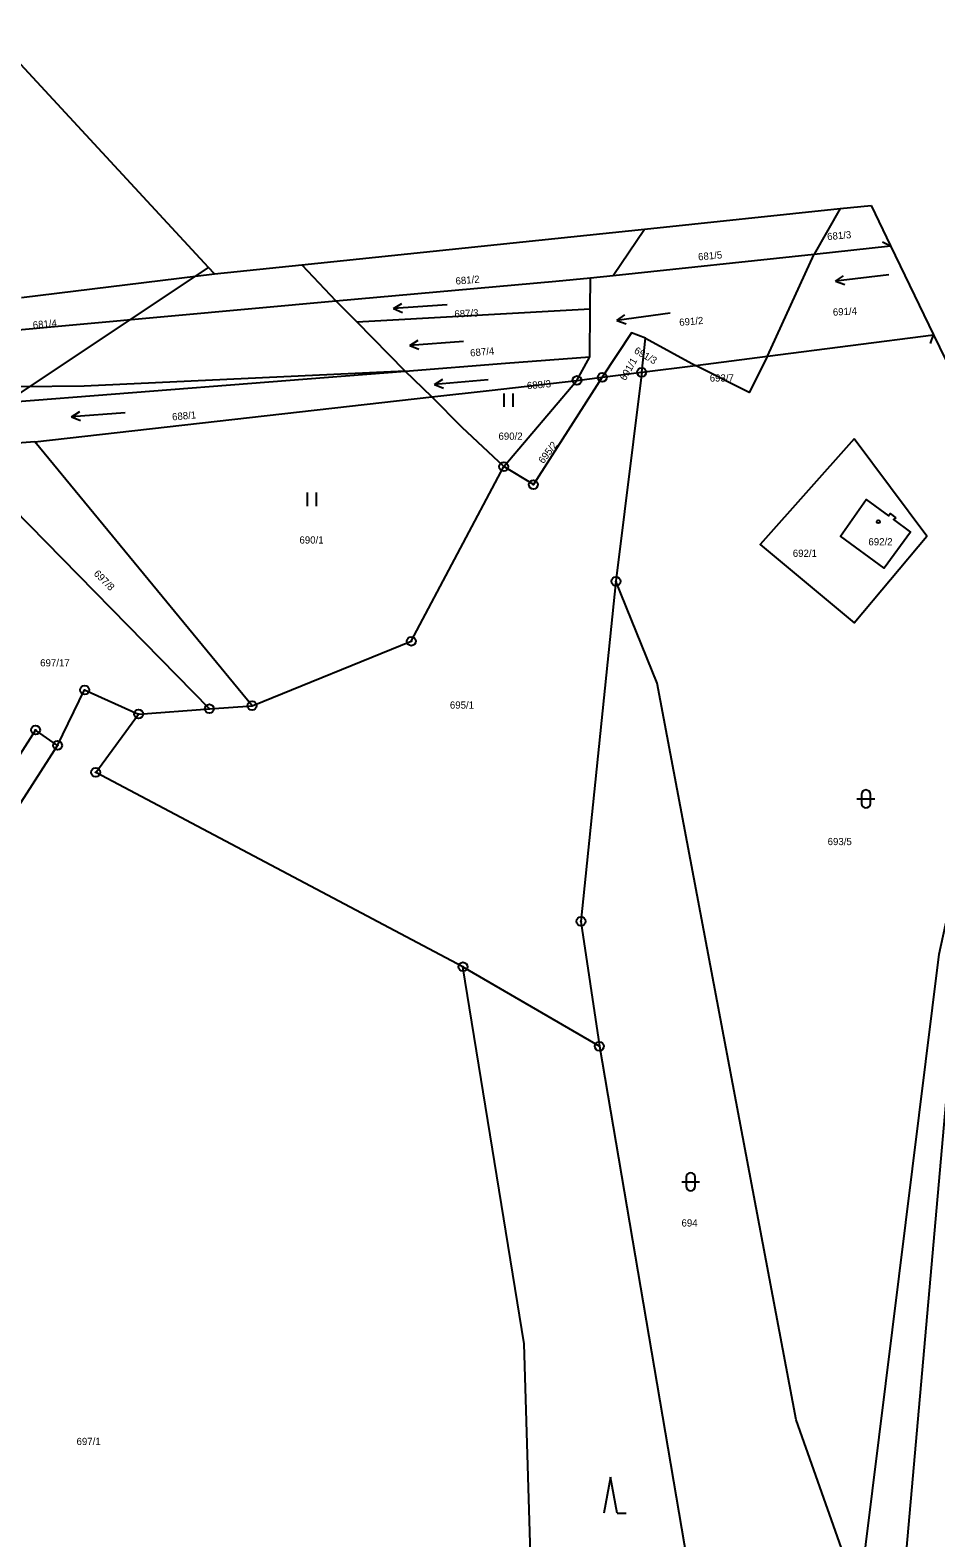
# Model space of a CAD drawing. Extents: x -587171 to -555306, y -1167727 to -1074732.
# Drawn here: x -560713.8 to -560612.9, y -1077994 to -1077826.1 of the extents above; entities that cross this region are included whole.
import ezdxf

# ---------------------------------------------------------------- set-up
doc = ezdxf.new("R2010")
doc.units = 0
for name, color, linetype in [('Hranice parcel', 7, 'Continuous'), ('Parcelní čísla', 7, 'Continuous'), ('Poz předměty', 7, 'Continuous'), ('Vnitřní kresba', 7, 'Continuous'), ('Značky bodu BP', 7, 'Continuous'), ('Značky budov', 7, 'Continuous'), ('Značky kultur', 7, 'Continuous')]:
    doc.layers.add(name, color=color, linetype=linetype)

msp = doc.modelspace()

# ---------------------------------------------------------------- linework, layer by layer
at = {"layer": 'Hranice parcel'}
for p, q in [((-560693.9, -1077852.52), (-560718.37, -1077826.1)), ((-560645.38, -1077848.25), (-560623.58, -1077845.97)), ((-560623.58, -1077845.97), (-560626.47, -1077851.03)), ((-560623.58, -1077845.97), (-560620.14, -1077845.61)), ((-560620.14, -1077845.61), (-560617.96, -1077850.12)), ((-560683.5, -1077852.23), (-560645.38, -1077848.25)), ((-560648.85, -1077853.42), (-560645.38, -1077848.25)), ((-560648.85, -1077853.42), (-560626.47, -1077851.03)), ((-560631.67, -1077862.4), (-560626.47, -1077851.03)), ((-560626.47, -1077851.03), (-560617.96, -1077850.12)), ((-560617.96, -1077850.12), (-560613.17, -1077860.04)), ((-560693.23, -1077853.25), (-560693.9, -1077852.52)), ((-560693.23, -1077853.25), (-560683.5, -1077852.23)), ((-560683.5, -1077852.23), (-560679.72, -1077856.25)), ((-560714.73, -1077855.88), (-560693.23, -1077853.25)), ((-560651.41, -1077857.14), (-560651.38, -1077853.69)), ((-560651.38, -1077853.69), (-560648.85, -1077853.42)), ((-560733.66, -1077861.13), (-560679.72, -1077856.25)), ((-560677.41, -1077858.59), (-560679.72, -1077856.25)), ((-560677.41, -1077858.59), (-560651.41, -1077857.14)), ((-560651.46, -1077862.47), (-560651.41, -1077857.14)), ((-560672, -1077864.07), (-560677.41, -1077858.59)), ((-560645.67, -1077864.19), (-560645.26, -1077860.38)), ((-560645.26, -1077860.38), (-560639.69, -1077863.43)), ((-560631.67, -1077862.4), (-560613.17, -1077860.04)), ((-560613.17, -1077860.04), (-560603.19, -1077880.68)), ((-560652.89, -1077865.11), (-560651.46, -1077862.47)), ((-560639.69, -1077863.43), (-560631.67, -1077862.4)), ((-560726.71, -1077868.33), (-560672, -1077864.07)), ((-560669.04, -1077866.94), (-560672, -1077864.07)), ((-560652.89, -1077865.11), (-560650.07, -1077864.75)), ((-560650.07, -1077864.75), (-560645.67, -1077864.19)), ((-560645.67, -1077864.19), (-560648.55, -1077887.47)), ((-560645.67, -1077864.19), (-560639.69, -1077863.43)), ((-560661.03, -1077874.7), (-560652.89, -1077865.11)), ((-560713.23, -1077871.95), (-560669.04, -1077866.94)), ((-560713.23, -1077871.95), (-560722.31, -1077872.64)), ((-560722.31, -1077872.64), (-560693.81, -1077901.67)), ((-560689.06, -1077901.32), (-560713.23, -1077871.95)), ((-560710.72, -1077905.75), (-560707.7, -1077899.57)), ((-560707.7, -1077899.57), (-560701.7, -1077902.25)), ((-560701.7, -1077902.25), (-560693.81, -1077901.67)), ((-560693.81, -1077901.67), (-560689.06, -1077901.32)), ((-560768, -1077994.99), (-560710.72, -1077905.75)), ((-560665.58, -1077930.4), (-560650.39, -1077939.24))]:
    msp.add_line(p, q, dxfattribs=at)
for points in [[(-560679.72, -1077856.25), (-560655.25, -1077854.04), (-560651.38, -1077853.69)], [(-560645.26, -1077860.38), (-560646.8, -1077859.79), (-560650.07, -1077864.75)], [(-560672, -1077864.07), (-560660.85, -1077863.2), (-560651.46, -1077862.47)], [(-560631.67, -1077862.4), (-560633.69, -1077866.46), (-560639.69, -1077863.43)], [(-560672, -1077864.07), (-560707.75, -1077865.76), (-560729.28, -1077865.96), (-560732.93, -1077866.02), (-560743, -1077866.2)], [(-560650.07, -1077864.75), (-560657.73, -1077876.7), (-560661.03, -1077874.7)], [(-560669.04, -1077866.94), (-560662.65, -1077866.22), (-560652.89, -1077865.11)], [(-560661.03, -1077874.7), (-560665.67, -1077870.35), (-560669.04, -1077866.94)], [(-560622, -1077871.59), (-560632.47, -1077883.38), (-560622, -1077892.09), (-560613.93, -1077882.43), (-560622, -1077871.59)], [(-560689.06, -1077901.32), (-560671.33, -1077894.14), (-560661.03, -1077874.7)], [(-560617.37, -1077880.4), (-560617.65, -1077880.6), (-560615.75, -1077881.99), (-560618.69, -1077886.01), (-560623.55, -1077882.43), (-560620.68, -1077878.38), (-560618.2, -1077880.2), (-560618, -1077879.93), (-560617.37, -1077880.4)], [(-560648.55, -1077887.47), (-560652.44, -1077925.34), (-560650.39, -1077939.24)], [(-560621.47, -1078000.7), (-560628.47, -1077980.85), (-560643.97, -1077898.82), (-560648.55, -1077887.47)], [(-560665.58, -1077930.4), (-560706.47, -1077908.75), (-560701.7, -1077902.25)], [(-560710.72, -1077905.75), (-560713.17, -1077904.03), (-560719.07, -1077913.22)], [(-560621.47, -1078000.7), (-560612.55, -1077928.99), (-560607.02, -1077903.68), (-560603.55, -1077916.44)], [(-560603.55, -1077916.44), (-560608.59, -1077935.48), (-560611.82, -1077945.42), (-560616.68, -1078000.49), (-560619.02, -1078046.89)], [(-560659.21, -1078082.86), (-560656.64, -1078042.64), (-560658.75, -1077972.37), (-560665.58, -1077930.4)], [(-560650.39, -1077939.24), (-560637.27, -1078016.24), (-560628, -1078028.75)]]:
    msp.add_lwpolyline(points, dxfattribs=at)
at = {"layer": 'Poz předměty'}
msp.add_line((-560737.91, -1077881.85), (-560693.9, -1077852.52), dxfattribs=at)
at = {"layer": 'Vnitřní kresba'}
for p, q in [((-560618.85, -1077849.67), (-560617.96, -1077850.12)), ((-560613.5, -1077860.99), (-560613.17, -1077860.04))]:
    msp.add_line(p, q, dxfattribs=at)
at = {"layer": 'Značky bodu BP'}
for centre, radius in [((-560652.89, -1077865.11), 0.5), ((-560650.07, -1077864.75), 0.5), ((-560650.07, -1077864.75), 0.0303), ((-560645.67, -1077864.19), 0.5), ((-560645.67, -1077864.19), 0.0303), ((-560652.89, -1077865.11), 0.0303), ((-560661.03, -1077874.7), 0.5), ((-560661.03, -1077874.7), 0.0303), ((-560657.73, -1077876.7), 0.5), ((-560657.73, -1077876.7), 0.0303), ((-560648.55, -1077887.47), 0.5), ((-560648.55, -1077887.47), 0.0303), ((-560671.33, -1077894.14), 0.5), ((-560671.33, -1077894.14), 0.0303), ((-560707.7, -1077899.57), 0.5), ((-560707.7, -1077899.57), 0.0303), ((-560701.7, -1077902.25), 0.5), ((-560693.81, -1077901.67), 0.5), ((-560693.81, -1077901.67), 0.0303), ((-560689.06, -1077901.32), 0.5), ((-560689.06, -1077901.32), 0.0303), ((-560713.17, -1077904.03), 0.5), ((-560701.7, -1077902.25), 0.0303), ((-560713.17, -1077904.03), 0.0303), ((-560710.72, -1077905.75), 0.5), ((-560710.72, -1077905.75), 0.0303), ((-560706.47, -1077908.75), 0.5), ((-560706.47, -1077908.75), 0.0303), ((-560652.44, -1077925.34), 0.5), ((-560652.44, -1077925.34), 0.0303), ((-560665.58, -1077930.4), 0.5), ((-560665.58, -1077930.4), 0.0303), ((-560650.39, -1077939.24), 0.5), ((-560650.39, -1077939.24), 0.0303)]:
    msp.add_circle(centre, radius, dxfattribs=at)
at = {"layer": 'Značky budov'}
msp.add_circle((-560619.33, -1077880.84), 0.175, dxfattribs=at)
at = {"layer": 'Značky kultur'}
for p, q in [((-560618.14, -1077853.33), (-560624.1, -1077854.06)), ((-560624.1, -1077854.06), (-560623.19, -1077853.44)), ((-560624.1, -1077854.06), (-560623.07, -1077854.44)), ((-560673.31, -1077857.1), (-560672.37, -1077856.53)), ((-560667.33, -1077856.68), (-560673.31, -1077857.1)), ((-560673.31, -1077857.1), (-560672.3, -1077857.53)), ((-560642.52, -1077857.61), (-560648.46, -1077858.44)), ((-560648.46, -1077858.44), (-560647.56, -1077857.81)), ((-560648.46, -1077858.44), (-560647.42, -1077858.8)), ((-560671.51, -1077861.2), (-560670.57, -1077860.63)), ((-560665.53, -1077860.78), (-560671.51, -1077861.2)), ((-560671.51, -1077861.2), (-560670.5, -1077861.63)), ((-560668.76, -1077865.55), (-560667.83, -1077864.97)), ((-560662.78, -1077865.03), (-560668.76, -1077865.55)), ((-560668.76, -1077865.55), (-560667.74, -1077865.97)), ((-560660.99, -1077868.06), (-560660.99, -1077866.56)), ((-560659.99, -1077868.06), (-560659.99, -1077866.56)), ((-560709.18, -1077869.15), (-560708.24, -1077868.58)), ((-560703.2, -1077868.73), (-560709.18, -1077869.15)), ((-560709.18, -1077869.15), (-560708.17, -1077869.58)), ((-560682.9, -1077879.1), (-560682.9, -1077877.6)), ((-560681.9, -1077879.1), (-560681.9, -1077877.6)), ((-560621.71, -1077911.71), (-560619.71, -1077911.71)), ((-560621.21, -1077911.21), (-560621.21, -1077912.21)), ((-560620.21, -1077912.21), (-560620.21, -1077911.21)), ((-560640.72, -1077953.83), (-560640.72, -1077954.83)), ((-560639.72, -1077954.83), (-560639.72, -1077953.83)), ((-560641.22, -1077954.33), (-560639.22, -1077954.33)), ((-560649.15, -1077987.22), (-560649.9, -1077991.22)), ((-560648.4, -1077991.22), (-560649.15, -1077987.22)), ((-560648.4, -1077991.22), (-560647.4, -1077991.22))]:
    msp.add_line(p, q, dxfattribs=at)
for centre, start, end in [((-560620.71, -1077911.21), 0, 180), ((-560620.71, -1077912.21), 180, 359.9879), ((-560640.22, -1077953.83), 0, 180), ((-560640.22, -1077954.83), 180, 359.9879)]:
    msp.add_arc(centre, 0.5, start, end, dxfattribs=at)

# ---------------------------------------------------------------- texts
at = {"layer": 'Parcelní čísla'}
for s, rotation, p in [('681/3', 5, (-560624.99, -1077849.49)), ('681/5', 5, (-560639.36, -1077851.74)), ('681/2', 5, (-560666.37, -1077854.44)), ('687/3', 3, (-560666.51, -1077858.11)), ('691/2', 5, (-560641.46, -1077859.04)), ('691/4', 3, (-560624.37, -1077857.9)), ('681/4', 5, (-560713.44, -1077859.34)), ('687/4', 5, (-560664.74, -1077862.44)), ('691/3', 330, (-560646.6, -1077862)), ('691/1', 60, (-560647.48, -1077865.2)), ('688/3', 5, (-560658.42, -1077866.09)), ('688/1', 5, (-560697.93, -1077869.56)), ('695/2', 53, (-560656.62, -1077874.44)), ('697/8', 315, (-560706.75, -1077886.69))]:
    msp.add_text(s, height=0.803, rotation=rotation, dxfattribs=at).set_placement(p)
for s, p in [('693/7', (-560638.1, -1077865.23)), ('690/2', (-560661.62, -1077871.71)), ('690/1', (-560683.78, -1077883.27)), ('692/2', (-560620.43, -1077883.47)), ('692/1', (-560628.85, -1077884.75)), ('697/17', (-560712.65, -1077896.95)), ('695/1', (-560667.03, -1077901.65)), ('693/5', (-560624.97, -1077916.85)), ('694', (-560641.24, -1077959.32)), ('697/1', (-560708.6, -1077983.65))]:
    msp.add_text(s, height=0.803, dxfattribs=at).set_placement(p)

doc.saveas('drawing.dxf')
